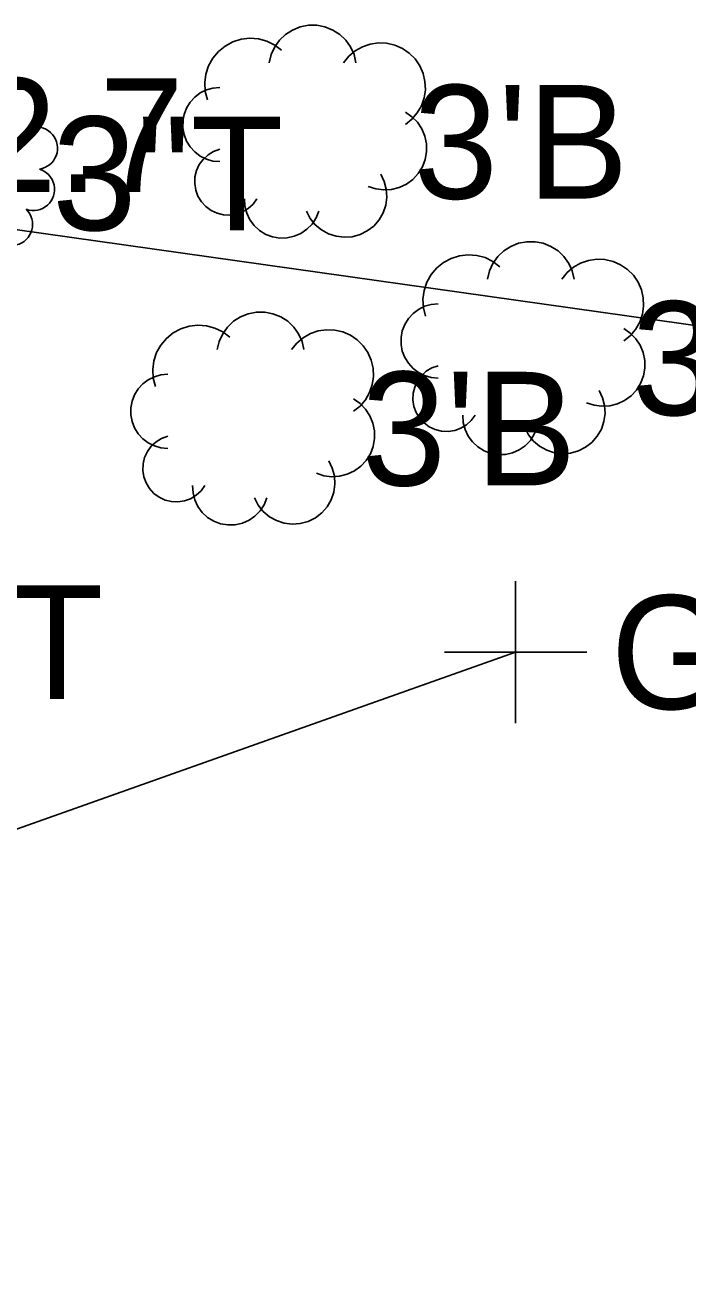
# Model space of a CAD drawing. Extents: x 1363693 to 1365209, y 422201 to 424153.
# Drawn here: x 1363878.71 to 1363888.03, y 423092.48 to 423110.3 of the extents above; entities that cross this region are included whole.
import ezdxf

# ---------------------------------------------------------------- set-up
doc = ezdxf.new("R2010")
doc.units = 0
for name, color, linetype in [('RD_X_Fence', 7, 'Continuous'), ('SV_X_Original_Ground', 7, 'Continuous'), ('SV_X_Shot_Marker', 7, 'Continuous'), ('UT_X_Electric', 7, 'Continuous'), ('VG_X_Cells', 7, 'Continuous'), ('VG_X_Text', 7, 'Continuous')]:
    doc.layers.add(name, color=color, linetype=linetype)

msp = doc.modelspace()

# ---------------------------------------------------------------- linework, layer by layer
at = {"layer": 'RD_X_Fence'}
msp.add_line((1363860.286, 423092.484), (1363885.607, 423101.471), dxfattribs=at)
at = {"layer": 'SV_X_Original_Ground'}
for p, q in [((1363885.607, 423100.471), (1363885.607, 423102.471)), ((1363884.607, 423101.471), (1363886.607, 423101.471))]:
    msp.add_line(p, q, dxfattribs=at)
at = {"layer": 'UT_X_Electric'}
msp.add_lwpolyline([(1363867.968, 423108.916), (1363973.038, 423094.077), (1364006.657, 423093.464)], dxfattribs=at)
at = {"layer": 'VG_X_Cells'}
for points in [[(1363883.361, 423109.769), (1363883.334, 423109.883), (1363883.285, 423109.99), (1363883.217, 423110.085), (1363883.133, 423110.166), (1363883.034, 423110.229), (1363882.925, 423110.273), (1363882.81, 423110.295), (1363882.693, 423110.295), (1363882.578, 423110.273), (1363882.469, 423110.229), (1363882.371, 423110.166), (1363882.286, 423110.085), (1363882.218, 423109.99), (1363882.17, 423109.883), (1363882.142, 423109.769)], [(1363882.316, 423109.943), (1363882.218, 423110.017), (1363882.108, 423110.071), (1363881.99, 423110.103), (1363881.868, 423110.112), (1363881.746, 423110.098), (1363881.63, 423110.061), (1363881.522, 423110.003), (1363881.427, 423109.926), (1363881.348, 423109.832), (1363881.288, 423109.725), (1363881.25, 423109.609), (1363881.234, 423109.488), (1363881.241, 423109.365), (1363881.271, 423109.247)], [(1363884.058, 423108.899), (1363884.149, 423108.972), (1363884.224, 423109.061), (1363884.282, 423109.162), (1363884.32, 423109.273), (1363884.337, 423109.388), (1363884.332, 423109.505), (1363884.306, 423109.619), (1363884.259, 423109.725), (1363884.193, 423109.822), (1363884.11, 423109.904), (1363884.014, 423109.97), (1363883.907, 423110.017), (1363883.793, 423110.043), (1363883.677, 423110.048), (1363883.561, 423110.031), (1363883.451, 423109.993), (1363883.35, 423109.935), (1363883.261, 423109.86), (1363883.187, 423109.769)], [(1363881.446, 423109.421), (1363881.349, 423109.412), (1363881.257, 423109.386), (1363881.17, 423109.343), (1363881.094, 423109.285), (1363881.029, 423109.213), (1363880.978, 423109.131), (1363880.943, 423109.041), (1363880.925, 423108.947), (1363880.925, 423108.85), (1363880.943, 423108.756), (1363880.978, 423108.666), (1363881.029, 423108.584), (1363881.094, 423108.512), (1363881.17, 423108.454), (1363881.257, 423108.411), (1363881.349, 423108.385), (1363881.446, 423108.376)], [(1363883.535, 423108.028), (1363883.641, 423107.993), (1363883.751, 423107.978), (1363883.862, 423107.985), (1363883.97, 423108.012), (1363884.07, 423108.06), (1363884.16, 423108.125), (1363884.236, 423108.207), (1363884.295, 423108.301), (1363884.335, 423108.405), (1363884.355, 423108.514), (1363884.353, 423108.625), (1363884.331, 423108.734), (1363884.288, 423108.837), (1363884.227, 423108.93), (1363884.149, 423109.009), (1363884.058, 423109.073)], [(1363881.446, 423108.55), (1363881.359, 423108.518), (1363881.28, 423108.471), (1363881.212, 423108.408), (1363881.158, 423108.334), (1363881.119, 423108.25), (1363881.097, 423108.161), (1363881.093, 423108.068), (1363881.107, 423107.977), (1363881.139, 423107.891), (1363881.187, 423107.812), (1363881.249, 423107.744), (1363881.323, 423107.689), (1363881.407, 423107.65), (1363881.496, 423107.628), (1363881.588, 423107.624), (1363881.68, 423107.638), (1363881.766, 423107.669), (1363881.845, 423107.717), (1363881.913, 423107.779), (1363881.968, 423107.854)], [(1363882.665, 423107.679), (1363882.717, 423107.578), (1363882.788, 423107.489), (1363882.875, 423107.415), (1363882.974, 423107.36), (1363883.082, 423107.325), (1363883.196, 423107.311), (1363883.309, 423107.32), (1363883.419, 423107.35), (1363883.521, 423107.401), (1363883.611, 423107.47), (1363883.686, 423107.556), (1363883.743, 423107.655), (1363883.779, 423107.763), (1363883.795, 423107.875), (1363883.788, 423107.989), (1363883.759, 423108.099), (1363883.71, 423108.202)], [(1363881.794, 423107.854), (1363881.8, 423107.751), (1363881.825, 423107.651), (1363881.869, 423107.558), (1363881.93, 423107.476), (1363882.005, 423107.406), (1363882.093, 423107.352), (1363882.189, 423107.316), (1363882.291, 423107.299), (1363882.393, 423107.302), (1363882.494, 423107.325), (1363882.588, 423107.366), (1363882.672, 423107.424), (1363882.744, 423107.498), (1363882.8, 423107.584), (1363882.839, 423107.679)], [(1363886.431, 423106.723), (1363886.404, 423106.837), (1363886.355, 423106.944), (1363886.287, 423107.039), (1363886.203, 423107.12), (1363886.104, 423107.183), (1363885.995, 423107.227), (1363885.88, 423107.249), (1363885.763, 423107.249), (1363885.648, 423107.227), (1363885.539, 423107.183), (1363885.441, 423107.12), (1363885.356, 423107.039), (1363885.288, 423106.944), (1363885.24, 423106.837), (1363885.212, 423106.723)], [(1363885.386, 423106.897), (1363885.288, 423106.971), (1363885.178, 423107.025), (1363885.06, 423107.057), (1363884.938, 423107.066), (1363884.816, 423107.052), (1363884.7, 423107.015), (1363884.592, 423106.957), (1363884.497, 423106.88), (1363884.418, 423106.786), (1363884.358, 423106.679), (1363884.32, 423106.563), (1363884.304, 423106.442), (1363884.311, 423106.319), (1363884.341, 423106.201)], [(1363887.128, 423105.853), (1363887.219, 423105.926), (1363887.294, 423106.015), (1363887.352, 423106.116), (1363887.39, 423106.227), (1363887.407, 423106.342), (1363887.402, 423106.459), (1363887.376, 423106.573), (1363887.329, 423106.679), (1363887.263, 423106.776), (1363887.18, 423106.858), (1363887.084, 423106.924), (1363886.977, 423106.971), (1363886.863, 423106.997), (1363886.747, 423107.002), (1363886.631, 423106.985), (1363886.521, 423106.947), (1363886.42, 423106.889), (1363886.331, 423106.814), (1363886.257, 423106.723)], [(1363882.63, 423105.732), (1363882.603, 423105.846), (1363882.554, 423105.953), (1363882.486, 423106.048), (1363882.402, 423106.129), (1363882.303, 423106.192), (1363882.194, 423106.236), (1363882.079, 423106.258), (1363881.962, 423106.258), (1363881.847, 423106.236), (1363881.738, 423106.192), (1363881.64, 423106.129), (1363881.555, 423106.048), (1363881.487, 423105.953), (1363881.439, 423105.846), (1363881.411, 423105.732)], [(1363884.516, 423106.375), (1363884.419, 423106.366), (1363884.327, 423106.34), (1363884.24, 423106.297), (1363884.164, 423106.239), (1363884.099, 423106.167), (1363884.048, 423106.085), (1363884.013, 423105.995), (1363883.995, 423105.901), (1363883.995, 423105.804), (1363884.013, 423105.71), (1363884.048, 423105.62), (1363884.099, 423105.538), (1363884.164, 423105.466), (1363884.24, 423105.408), (1363884.327, 423105.365), (1363884.419, 423105.339), (1363884.516, 423105.33)], [(1363881.585, 423105.906), (1363881.487, 423105.98), (1363881.377, 423106.034), (1363881.259, 423106.066), (1363881.137, 423106.075), (1363881.015, 423106.061), (1363880.899, 423106.024), (1363880.791, 423105.966), (1363880.696, 423105.889), (1363880.617, 423105.795), (1363880.557, 423105.688), (1363880.519, 423105.572), (1363880.503, 423105.451), (1363880.51, 423105.328), (1363880.54, 423105.21)], [(1363883.327, 423104.862), (1363883.418, 423104.935), (1363883.493, 423105.024), (1363883.551, 423105.125), (1363883.589, 423105.236), (1363883.606, 423105.351), (1363883.601, 423105.468), (1363883.575, 423105.582), (1363883.528, 423105.688), (1363883.462, 423105.785), (1363883.379, 423105.867), (1363883.283, 423105.933), (1363883.176, 423105.98), (1363883.062, 423106.006), (1363882.946, 423106.011), (1363882.83, 423105.994), (1363882.72, 423105.956), (1363882.619, 423105.898), (1363882.53, 423105.823), (1363882.456, 423105.732)], [(1363886.605, 423104.982), (1363886.711, 423104.947), (1363886.821, 423104.932), (1363886.932, 423104.939), (1363887.04, 423104.966), (1363887.14, 423105.014), (1363887.23, 423105.079), (1363887.306, 423105.161), (1363887.365, 423105.255), (1363887.405, 423105.359), (1363887.425, 423105.468), (1363887.423, 423105.579), (1363887.401, 423105.688), (1363887.358, 423105.791), (1363887.297, 423105.884), (1363887.219, 423105.963), (1363887.128, 423106.027)], [(1363880.715, 423105.384), (1363880.618, 423105.375), (1363880.526, 423105.349), (1363880.439, 423105.306), (1363880.363, 423105.248), (1363880.298, 423105.176), (1363880.247, 423105.094), (1363880.212, 423105.004), (1363880.194, 423104.91), (1363880.194, 423104.813), (1363880.212, 423104.719), (1363880.247, 423104.629), (1363880.298, 423104.547), (1363880.363, 423104.475), (1363880.439, 423104.417), (1363880.526, 423104.374), (1363880.618, 423104.348), (1363880.715, 423104.339)], [(1363884.516, 423105.504), (1363884.429, 423105.472), (1363884.35, 423105.425), (1363884.282, 423105.362), (1363884.228, 423105.288), (1363884.189, 423105.204), (1363884.167, 423105.115), (1363884.163, 423105.022), (1363884.177, 423104.931), (1363884.209, 423104.845), (1363884.257, 423104.766), (1363884.319, 423104.698), (1363884.393, 423104.643), (1363884.477, 423104.604), (1363884.566, 423104.582), (1363884.658, 423104.578), (1363884.75, 423104.592), (1363884.836, 423104.623), (1363884.915, 423104.671), (1363884.983, 423104.733), (1363885.038, 423104.808)], [(1363885.735, 423104.633), (1363885.787, 423104.532), (1363885.858, 423104.443), (1363885.945, 423104.369), (1363886.044, 423104.314), (1363886.152, 423104.279), (1363886.266, 423104.265), (1363886.379, 423104.274), (1363886.489, 423104.304), (1363886.591, 423104.355), (1363886.681, 423104.424), (1363886.756, 423104.51), (1363886.813, 423104.609), (1363886.849, 423104.717), (1363886.865, 423104.829), (1363886.858, 423104.943), (1363886.829, 423105.053), (1363886.78, 423105.156)], [(1363882.804, 423103.991), (1363882.91, 423103.956), (1363883.02, 423103.941), (1363883.131, 423103.948), (1363883.239, 423103.975), (1363883.339, 423104.023), (1363883.429, 423104.088), (1363883.505, 423104.17), (1363883.564, 423104.264), (1363883.604, 423104.368), (1363883.624, 423104.477), (1363883.622, 423104.588), (1363883.6, 423104.697), (1363883.557, 423104.8), (1363883.496, 423104.893), (1363883.418, 423104.972), (1363883.327, 423105.036)], [(1363884.864, 423104.808), (1363884.87, 423104.705), (1363884.895, 423104.605), (1363884.939, 423104.512), (1363885, 423104.43), (1363885.075, 423104.36), (1363885.163, 423104.306), (1363885.259, 423104.27), (1363885.361, 423104.253), (1363885.463, 423104.256), (1363885.564, 423104.279), (1363885.658, 423104.32), (1363885.742, 423104.378), (1363885.814, 423104.452), (1363885.87, 423104.538), (1363885.909, 423104.633)], [(1363880.715, 423104.513), (1363880.628, 423104.481), (1363880.549, 423104.434), (1363880.481, 423104.371), (1363880.427, 423104.297), (1363880.388, 423104.213), (1363880.366, 423104.124), (1363880.362, 423104.031), (1363880.376, 423103.94), (1363880.408, 423103.854), (1363880.456, 423103.775), (1363880.518, 423103.707), (1363880.592, 423103.652), (1363880.676, 423103.613), (1363880.765, 423103.591), (1363880.857, 423103.587), (1363880.949, 423103.601), (1363881.035, 423103.632), (1363881.114, 423103.68), (1363881.182, 423103.742), (1363881.237, 423103.817)], [(1363881.934, 423103.642), (1363881.986, 423103.541), (1363882.057, 423103.452), (1363882.144, 423103.378), (1363882.243, 423103.323), (1363882.351, 423103.288), (1363882.465, 423103.274), (1363882.578, 423103.283), (1363882.688, 423103.313), (1363882.79, 423103.364), (1363882.88, 423103.433), (1363882.955, 423103.519), (1363883.012, 423103.618), (1363883.048, 423103.726), (1363883.064, 423103.838), (1363883.057, 423103.952), (1363883.028, 423104.062), (1363882.979, 423104.165)], [(1363881.063, 423103.817), (1363881.069, 423103.714), (1363881.094, 423103.614), (1363881.138, 423103.521), (1363881.199, 423103.439), (1363881.274, 423103.369), (1363881.362, 423103.315), (1363881.458, 423103.279), (1363881.56, 423103.262), (1363881.662, 423103.265), (1363881.763, 423103.288), (1363881.857, 423103.329), (1363881.941, 423103.387), (1363882.013, 423103.461), (1363882.069, 423103.547), (1363882.108, 423103.642)]]:
    msp.add_lwpolyline(points, dxfattribs=at)
for centre, start, end in [((1363878.634, 423109.099), 305.8564, 128.7391), ((1363878.866, 423108.566), 278.1641, 101.0468), ((1363878.823, 423107.986), 250.4718, 73.3545), ((1363878.515, 423107.493), 222.7795, 45.6622)]:
    msp.add_arc(centre, 0.298, start, end, dxfattribs=at)

# ---------------------------------------------------------------- texts
at = {"layer": 'SV_X_Original_Ground'}
msp.add_text('GATE E', height=1.6, dxfattribs=at).set_placement((1363886.944, 423100.671))
at = {"layer": 'SV_X_Shot_Marker'}
msp.add_text('EBX1.7X2.7', height=1.6, dxfattribs=at).set_placement((1363869.284, 423107.95))
at = {"layer": 'VG_X_Text'}
for s, p in [("3'B", (1363884.169, 423107.855)), ('3"T', (1363879.086, 423107.411)), ("3'B", (1363887.239, 423104.809)), ("3'B", (1363883.438, 423103.818)), ('3"T', (1363876.554, 423100.812))]:
    msp.add_text(s, height=1.6, dxfattribs=at).set_placement(p)

doc.saveas('drawing.dxf')
